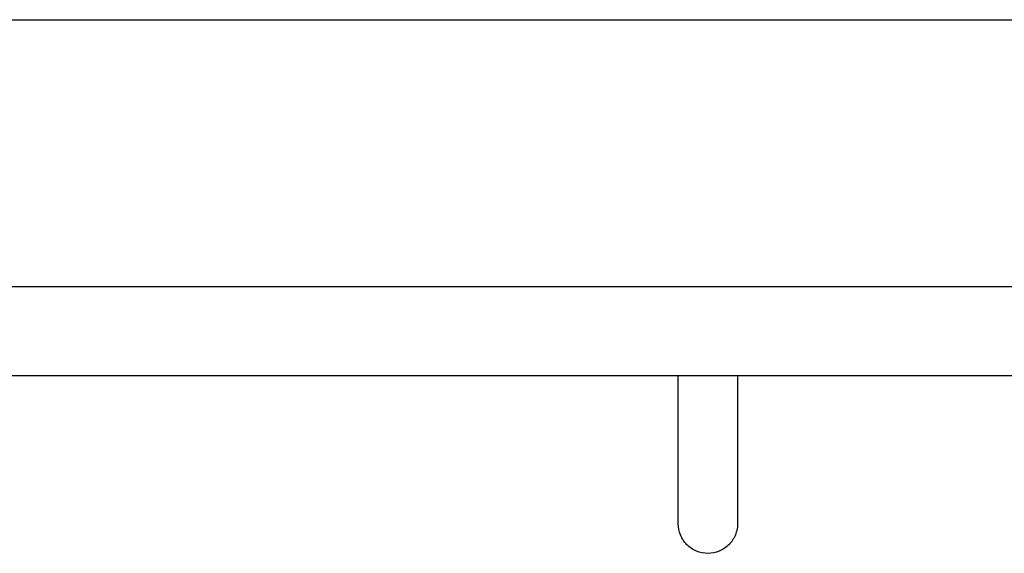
# Model space of a CAD drawing. Header units: millimetres. Extents: x 0 to 4378, y 0 to 2376.
# Tile 398 of 656: x 742.69 to 759.28, y 2000.5 to 2009.5. Entities that reach past the tile are written whole.
import ezdxf

# ---------------------------------------------------------------- set-up
doc = ezdxf.new("R2010")
doc.units = ezdxf.units.MM
doc.header["$LTSCALE"] = 0.2

# ---------------------------------------------------------------- blocks, each defined once
blk = doc.blocks.new('A$Ce3085cef')
for p, q in [((-39, -166.9), (39, -166.9)), ((-39, -171.4), (39, -171.4)), ((-39, -172.9), (39, -172.9)), ((-0.5, -175.4), (-0.5, -172.9)), ((0.5, -172.9), (0.5, -175.4))]:
    blk.add_line(p, q)
blk.add_open_spline([(0.5, -175.4), (0.5, -175.463), (0.488, -175.529), (0.437, -175.652), (0.398, -175.709), (0.31, -175.798), (0.253, -175.836), (0.13, -175.887), (0.063, -175.9), (-0.063, -175.9), (-0.13, -175.887), (-0.253, -175.836), (-0.31, -175.798), (-0.398, -175.709), (-0.437, -175.652), (-0.488, -175.529), (-0.5, -175.463), (-0.5, -175.4)], degree=3, knots=[0.1511512, 0.1511512, 0.1511512, 0.1511512, 0.1700527, 0.1700527, 0.1890362, 0.1890362, 0.2079284, 0.2079284, 0.2268206, 0.2268206, 0.2457128, 0.2457128, 0.264605, 0.264605, 0.2835884, 0.2835884, 0.3024899, 0.3024899, 0.3024899, 0.3024899])

msp = doc.modelspace()

# ---------------------------------------------------------------- block references
msp.add_blockref('A$Ce3085cef', (754.283, 2176.398))

doc.saveas('drawing.dxf')
